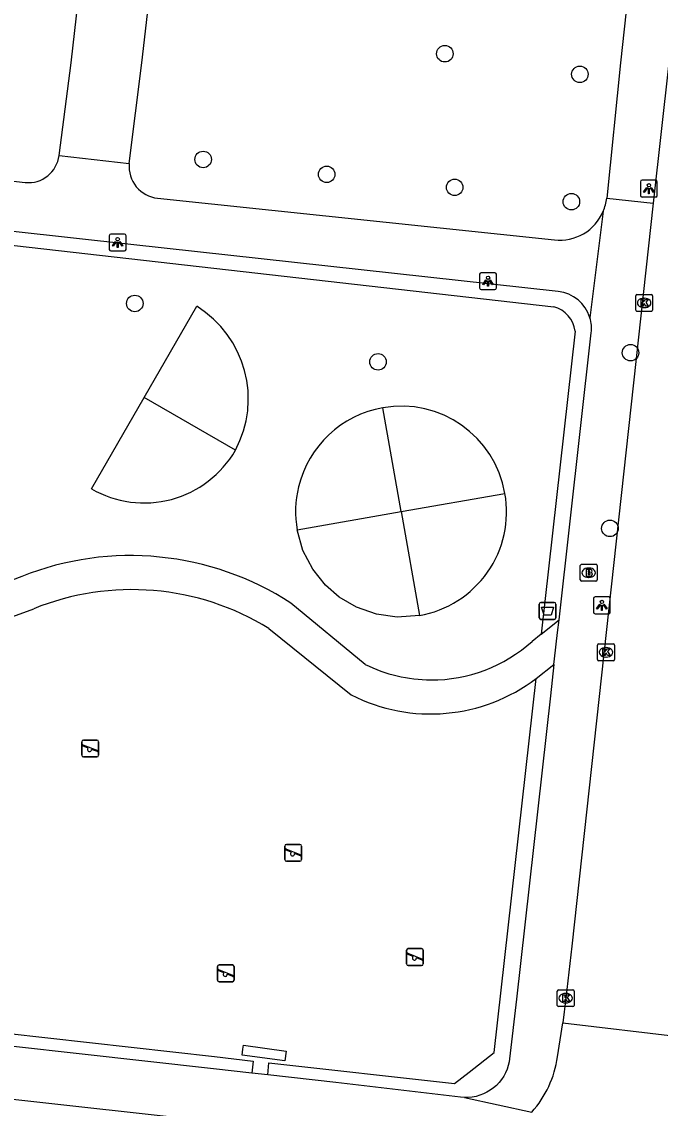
# Model space of a CAD drawing. Extents: x 161928 to 163055, y 386475 to 387428.
# Drawn here: x 162635.5 to 162673.3, y 386938.1 to 387002.4 of the extents above; entities that cross this region are included whole.
import ezdxf

# ---------------------------------------------------------------- set-up
doc = ezdxf.new("R2010")
doc.units = 0
for name, color, linetype in [('IMGEO_Afvalbak', 7, 'Continuous'), ('IMGEO_Boom', 7, 'Continuous'), ('IMGEO_Brandkraan', 7, 'Continuous'), ('IMGEO_Groenvoorziening', 7, 'Continuous'), ('IMGEO_Haag', 7, 'Continuous'), ('IMGEO_Kolk', 7, 'Continuous'), ('IMGEO_Lichtpunt', 7, 'Continuous'), ('IMGEO_Rijbaan_lokaal_gesloten', 7, 'Continuous'), ('IMGEO_Rijbaan_lokaal_open', 7, 'Continuous'), ('IMGEO_Speelvoorziening', 7, 'Continuous'), ('IMGEO_Voetpad_halfverhard', 7, 'Continuous'), ('IMGEO_Voetpad_open', 7, 'Continuous')]:
    doc.layers.add(name, color=color, linetype=linetype)

msp = doc.modelspace()

# ---------------------------------------------------------------- linework, layer by layer
at = {"layer": 'IMGEO_Afvalbak'}
for p, q in [((162666.11, 386967.137), (162666.11, 386967.937)), ((162666.11, 386967.937), (162666.11, 386967.137)), ((162666.21, 386968.037), (162667, 386968.037)), ((162667, 386968.037), (162666.21, 386968.037)), ((162667.1, 386967.937), (162667.1, 386967.137)), ((162667.1, 386967.137), (162667.1, 386967.937)), ((162667, 386967.037), (162666.21, 386967.037)), ((162666.21, 386967.037), (162667, 386967.037))]:
    msp.add_line(p, q, dxfattribs=at)
msp.add_lwpolyline([(162666.253, 386967.751), (162666.957, 386967.751), (162666.808, 386967.281), (162666.402, 386967.281), (162666.253, 386967.751)], dxfattribs=at)
for centre, start, end in [((162666.21, 386967.937), 90, 180), ((162666.21, 386967.937), 90, 180), ((162667, 386967.937), 0, 90), ((162667, 386967.937), 360, 90), ((162666.21, 386967.137), 180, 270), ((162666.21, 386967.137), 180, 270), ((162667, 386967.137), 270, 0), ((162667, 386967.137), 270, 0)]:
    msp.add_arc(centre, 0.1, start, end, dxfattribs=at)
at = {"layer": 'IMGEO_Boom'}
for centre in [(162660.518, 387000.544), (162668.517, 386999.326), (162646.199, 386994.282), (162653.518, 386993.399), (162661.1, 386992.627), (162668.016, 386991.777), (162642.149, 386985.749), (162671.522, 386982.833), (162656.56, 386982.292), (162670.298, 386972.425)]:
    msp.add_circle(centre, 0.489, dxfattribs=at)
at = {"layer": 'IMGEO_Brandkraan'}
for p, q in [((162668.544, 386969.373), (162668.544, 386970.225)), ((162668.619, 386970.299), (162669.471, 386970.299)), ((162669.032, 386970.079), (162669.057, 386970.079)), ((162669.545, 386970.225), (162669.545, 386969.373)), ((162669.055, 386969.519), (162669.03, 386969.519)), ((162669.471, 386969.299), (162668.619, 386969.299))]:
    msp.add_line(p, q, dxfattribs=at)
for points in [[(162668.544, 386969.373), (162668.544, 386970.225)], [(162668.619, 386970.299), (162669.471, 386970.299)], [(162669.545, 386970.225), (162669.545, 386969.373)], [(162668.892, 386969.999), (162668.892, 386969.599), (162669.105, 386969.599)], [(162669.123, 386969.999), (162668.892, 386969.999)], [(162669.071, 386969.918), (162669.017, 386969.918), (162669.017, 386969.842)], [(162669.017, 386969.842), (162669.07, 386969.842)], [(162669.079, 386969.766), (162669.017, 386969.766), (162669.017, 386969.685)], [(162669.017, 386969.685), (162669.079, 386969.685)], [(162669.471, 386969.299), (162668.619, 386969.299)]]:
    msp.add_lwpolyline(points, dxfattribs=at)
for centre, radius, start, end in [((162668.621, 386970.223), 0.0765, 91.55205, 178.44795), ((162668.621, 386970.223), 0.0765, 91.55205, 178.44795), ((162669.469, 386970.223), 0.0765, 1.55205, 88.44795), ((162669.469, 386970.223), 0.0765, 1.55205, 88.44795), ((162669.072, 386969.88), 0.0379, 267.82845, 90.93552), ((162669.08, 386969.725), 0.0404, 269.87594, 90.50774), ((162669.111, 386969.85), 0.251, 268.66757, 293.53466), ((162669.127, 386969.854), 0.145, 59.4692, 91.53667), ((162669.152, 386969.901), 0.0922, 285.51372, 58.15012), ((162669.157, 386969.709), 0.105, 301.31148, 78.98903), ((162668.621, 386969.375), 0.0765, 181.55205, 268.44795), ((162668.621, 386969.375), 0.0765, 181.55205, 268.44795), ((162669.469, 386969.375), 0.0765, 271.55205, 358.44795), ((162669.469, 386969.375), 0.0765, 271.55205, 358.44795)]:
    msp.add_arc(centre, radius, start, end, dxfattribs=at)
for centre, major_axis, ratio, start_param, end_param in [((162669.031, 386969.799), (-0.387, 0.002), 0.722429, 4.712389, 7.853982), ((162669.056, 386969.799), (-0.39, 0.002), 0.717154, 1.570796, 4.712389)]:
    msp.add_ellipse(centre, major_axis=major_axis, ratio=ratio, start_param=start_param, end_param=end_param, dxfattribs=at)
at = {"layer": 'IMGEO_Groenvoorziening'}
for points in [[(162642.704, 386980.175), (162645.826, 386985.582)], [(162639.582, 386974.768), (162642.704, 386980.175)], [(162648.111, 386977.053), (162642.704, 386980.175)], [(162657.927, 386973.417), (162656.842, 386979.572)], [(162657.927, 386973.417), (162664.082, 386974.502)], [(162651.772, 386972.331), (162657.927, 386973.417)], [(162657.927, 386973.417), (162659.012, 386967.262)], [(162659.012, 386967.262), (162657.686, 386967.172), (162656.473, 386967.338), (162655.281, 386967.754), (162654.263, 386968.353), (162653.449, 386969.055), (162652.69, 386970.003), (162652.114, 386971.123), (162651.772, 386972.331)]]:
    msp.add_lwpolyline(points, dxfattribs=at)
for centre, radius, start, end in [((162642.423, 386980.1), 6.452, 331.82307, 58.17269), ((162657.927, 386973.417), 6.25, 99.99869, 166.35192), ((162657.926, 386973.416), 6.251, 10.00597, 99.98875), ((162642.704, 386980.175), 6.243, 239.99453, 330.00122), ((162657.91, 386973.416), 6.234, 166.3058, 190.02638), ((162657.928, 386973.416), 6.249, 279.98784, 10.00688)]:
    msp.add_arc(centre, radius, start, end, dxfattribs=at)
at = {"layer": 'IMGEO_Haag'}
for points in [[(162607.395, 386992.315), (162666.979, 386985.554)], [(162668.244, 386984.115), (162666.228, 386966.161)], [(162650.022, 386940.053), (162650.091, 386940.772), (162661.094, 386939.533), (162661.963, 386940.213), (162663.443, 386941.371), (162665.933, 386963.538)], [(162625.741, 386942.771), (162625.83, 386943.506), (162627.093, 386943.36), (162646.87, 386941.134), (162649.169, 386940.874), (162649.091, 386940.157)], [(162651.114, 386941.466), (162651.038, 386940.892), (162648.504, 386941.228), (162648.549, 386941.568), (162648.582, 386941.811), (162651.114, 386941.466)]]:
    msp.add_lwpolyline(points, dxfattribs=at)
msp.add_arc((162666.512, 386983.868), 1.75, 8.1216, 74.51469, dxfattribs=at)
at = {"layer": 'IMGEO_Kolk'}
for p, q in [((162671.825, 386985.356), (162671.825, 386986.208)), ((162671.9, 386986.282), (162672.752, 386986.282)), ((162672.826, 386986.208), (162672.826, 386985.356)), ((162672.313, 386986.062), (162672.338, 386986.062)), ((162672.752, 386985.282), (162671.9, 386985.282)), ((162672.336, 386985.502), (162672.311, 386985.502)), ((162669.64, 386965.587), (162670.492, 386965.587)), ((162669.565, 386964.661), (162669.565, 386965.513)), ((162670.053, 386965.367), (162670.078, 386965.367)), ((162670.566, 386965.513), (162670.566, 386964.661)), ((162670.492, 386964.587), (162669.64, 386964.587)), ((162670.076, 386964.807), (162670.051, 386964.807)), ((162667.181, 386944.169), (162667.181, 386945.021)), ((162667.256, 386945.095), (162668.108, 386945.095)), ((162668.182, 386945.021), (162668.182, 386944.169)), ((162667.669, 386944.875), (162667.694, 386944.875)), ((162668.108, 386944.095), (162667.256, 386944.095)), ((162667.692, 386944.315), (162667.667, 386944.315))]:
    msp.add_line(p, q, dxfattribs=at)
for points in [[(162671.825, 386985.356), (162671.825, 386986.208)], [(162671.9, 386986.282), (162672.752, 386986.282)], [(162672.826, 386986.208), (162672.826, 386985.356)], [(162672.146, 386985.982), (162672.269, 386985.982), (162672.269, 386985.831), (162672.399, 386985.982), (162672.563, 386985.982), (162672.417, 386985.831), (162672.57, 386985.582), (162672.418, 386985.582), (162672.333, 386985.746), (162672.269, 386985.679), (162672.269, 386985.582), (162672.146, 386985.582), (162672.146, 386985.982)], [(162672.752, 386985.282), (162671.9, 386985.282)], [(162669.64, 386965.587), (162670.492, 386965.587)], [(162669.565, 386964.661), (162669.565, 386965.513)], [(162669.886, 386965.287), (162670.009, 386965.287), (162670.009, 386965.136), (162670.139, 386965.287), (162670.303, 386965.287), (162670.157, 386965.136), (162670.31, 386964.887), (162670.158, 386964.887), (162670.073, 386965.051), (162670.009, 386964.984), (162670.009, 386964.887), (162669.886, 386964.887), (162669.886, 386965.287)], [(162670.566, 386965.513), (162670.566, 386964.661)], [(162670.492, 386964.587), (162669.64, 386964.587)], [(162667.181, 386944.169), (162667.181, 386945.021)], [(162667.256, 386945.095), (162668.108, 386945.095)], [(162668.182, 386945.021), (162668.182, 386944.169)], [(162667.502, 386944.795), (162667.625, 386944.795), (162667.625, 386944.644), (162667.755, 386944.795), (162667.919, 386944.795), (162667.773, 386944.644), (162667.926, 386944.395), (162667.774, 386944.395), (162667.689, 386944.559), (162667.625, 386944.492), (162667.625, 386944.395), (162667.502, 386944.395), (162667.502, 386944.795)], [(162668.108, 386944.095), (162667.256, 386944.095)]]:
    msp.add_lwpolyline(points, dxfattribs=at)
for centre, start, end in [((162671.902, 386986.206), 91.55205, 178.44795), ((162671.902, 386986.206), 91.55205, 178.44795), ((162672.75, 386986.206), 1.55205, 88.44795), ((162672.75, 386986.206), 1.55205, 88.44795), ((162671.902, 386985.358), 181.55205, 268.44795), ((162671.902, 386985.358), 181.55205, 268.44795), ((162672.75, 386985.358), 271.55205, 358.44795), ((162672.75, 386985.358), 271.55205, 358.44795), ((162669.642, 386965.511), 91.55205, 178.44795), ((162669.642, 386965.511), 91.55205, 178.44795), ((162670.49, 386965.511), 1.55205, 88.44795), ((162670.49, 386965.511), 1.55205, 88.44795), ((162669.642, 386964.663), 181.55205, 268.44795), ((162669.642, 386964.663), 181.55205, 268.44795), ((162670.49, 386964.663), 271.55205, 358.44795), ((162670.49, 386964.663), 271.55205, 358.44795), ((162667.258, 386945.019), 91.55205, 178.44795), ((162667.258, 386945.019), 91.55205, 178.44795), ((162668.106, 386945.019), 1.55205, 88.44795), ((162668.106, 386945.019), 1.55205, 88.44795), ((162667.258, 386944.171), 181.55205, 268.44795), ((162667.258, 386944.171), 181.55205, 268.44795), ((162668.106, 386944.171), 271.55205, 358.44795), ((162668.106, 386944.171), 271.55205, 358.44795)]:
    msp.add_arc(centre, 0.0765, start, end, dxfattribs=at)
for centre, major_axis, ratio, start_param, end_param in [((162672.312, 386985.782), (-0.387, 0.002), 0.722429, 4.712389, 7.853982), ((162672.337, 386985.782), (-0.39, 0.002), 0.717154, 1.570796, 4.712389), ((162670.052, 386965.087), (-0.387, 0.002), 0.722429, 4.712389, 7.853982), ((162670.077, 386965.087), (-0.39, 0.002), 0.717154, 1.570796, 4.712389), ((162667.668, 386944.595), (-0.387, 0.002), 0.722429, 4.712389, 7.853982), ((162667.693, 386944.595), (-0.39, 0.002), 0.717154, 1.570796, 4.712389)]:
    msp.add_ellipse(centre, major_axis=major_axis, ratio=ratio, start_param=start_param, end_param=end_param, dxfattribs=at)
at = {"layer": 'IMGEO_Lichtpunt'}
for p, q in [((162672.109, 386992.958), (162672.109, 386992.151)), ((162672.109, 386992.958), (162672.109, 386992.151)), ((162673.011, 386993.053), (162672.203, 386993.053)), ((162673.011, 386993.053), (162672.203, 386993.053)), ((162673.105, 386992.151), (162673.105, 386992.958)), ((162673.105, 386992.151), (162673.105, 386992.958)), ((162672.203, 386992.057), (162673.011, 386992.057)), ((162672.203, 386992.057), (162673.011, 386992.057)), ((162640.635, 386989.762), (162640.635, 386988.955)), ((162640.635, 386989.762), (162640.635, 386988.955)), ((162641.537, 386989.857), (162640.729, 386989.857)), ((162641.537, 386989.857), (162640.729, 386989.857)), ((162641.631, 386988.955), (162641.631, 386989.762)), ((162641.631, 386988.955), (162641.631, 386989.762)), ((162640.729, 386988.861), (162641.537, 386988.861)), ((162640.729, 386988.861), (162641.537, 386988.861)), ((162662.579, 386987.478), (162662.579, 386986.671)), ((162662.579, 386987.478), (162662.579, 386986.671)), ((162663.481, 386987.573), (162662.673, 386987.573)), ((162663.481, 386987.573), (162662.673, 386987.573)), ((162663.575, 386986.671), (162663.575, 386987.478)), ((162663.575, 386986.671), (162663.575, 386987.478)), ((162662.673, 386986.577), (162663.481, 386986.577)), ((162662.673, 386986.577), (162663.481, 386986.577)), ((162669.323, 386968.27), (162669.323, 386967.463)), ((162669.323, 386968.27), (162669.323, 386967.463)), ((162670.225, 386968.365), (162669.417, 386968.365)), ((162670.225, 386968.365), (162669.417, 386968.365)), ((162670.319, 386967.463), (162670.319, 386968.27)), ((162670.319, 386967.463), (162670.319, 386968.27)), ((162669.417, 386967.369), (162670.225, 386967.369)), ((162669.417, 386967.369), (162670.225, 386967.369))]:
    msp.add_line(p, q, dxfattribs=at)
for points in [[(162672.483, 386992.622), (162672.522, 386992.594), (162672.334, 386992.332), (162672.296, 386992.359), (162672.483, 386992.622)], [(162672.695, 386992.594), (162672.733, 386992.621), (162672.92, 386992.359), (162672.881, 386992.331), (162672.695, 386992.594)], [(162672.585, 386992.574), (162672.632, 386992.574), (162672.632, 386992.252), (162672.585, 386992.252), (162672.585, 386992.574)], [(162641.009, 386989.426), (162641.048, 386989.398), (162640.86, 386989.136), (162640.822, 386989.163), (162641.009, 386989.426)], [(162641.221, 386989.398), (162641.259, 386989.425), (162641.446, 386989.163), (162641.407, 386989.135), (162641.221, 386989.398)], [(162641.111, 386989.378), (162641.158, 386989.378), (162641.158, 386989.056), (162641.111, 386989.056), (162641.111, 386989.378)], [(162662.953, 386987.142), (162662.992, 386987.114), (162662.804, 386986.852), (162662.766, 386986.879), (162662.953, 386987.142)], [(162663.055, 386987.094), (162663.102, 386987.094), (162663.102, 386986.772), (162663.055, 386986.772), (162663.055, 386987.094)], [(162663.165, 386987.114), (162663.203, 386987.141), (162663.39, 386986.879), (162663.351, 386986.851), (162663.165, 386987.114)], [(162669.697, 386967.934), (162669.736, 386967.906), (162669.548, 386967.644), (162669.51, 386967.671), (162669.697, 386967.934)], [(162669.799, 386967.886), (162669.846, 386967.886), (162669.846, 386967.564), (162669.799, 386967.564), (162669.799, 386967.886)], [(162669.909, 386967.906), (162669.947, 386967.933), (162670.134, 386967.671), (162670.095, 386967.643), (162669.909, 386967.906)]]:
    msp.add_lwpolyline(points, dxfattribs=at)
for centre in [(162672.608, 386992.756), (162641.134, 386989.56), (162663.078, 386987.276), (162669.822, 386968.068)]:
    msp.add_circle(centre, 0.0994, dxfattribs=at)
for centre, start, end in [((162672.203, 386992.958), 90, 180), ((162672.203, 386992.958), 90, 180), ((162673.011, 386992.958), 0, 90), ((162673.011, 386992.958), 0, 90), ((162672.203, 386992.151), 180, 270), ((162672.203, 386992.151), 180, 270), ((162673.011, 386992.151), 270, 0), ((162673.011, 386992.151), 270, 360), ((162640.729, 386989.762), 90, 180), ((162640.729, 386989.762), 90, 180), ((162641.537, 386989.762), 0, 90), ((162641.537, 386989.762), 0, 90), ((162640.729, 386988.955), 180, 270), ((162640.729, 386988.955), 180, 270), ((162641.537, 386988.955), 270, 0), ((162641.537, 386988.955), 270, 360), ((162662.673, 386987.478), 90, 180), ((162662.673, 386987.478), 90, 180), ((162663.481, 386987.478), 0, 90), ((162663.481, 386987.478), 0, 90), ((162662.673, 386986.671), 180, 270), ((162662.673, 386986.671), 180, 270), ((162663.481, 386986.671), 270, 0), ((162663.481, 386986.671), 270, 360), ((162669.417, 386968.27), 90, 180), ((162669.417, 386968.27), 90, 180), ((162670.225, 386968.27), 0, 90), ((162670.225, 386968.27), 0, 90), ((162669.417, 386967.463), 180, 270), ((162669.417, 386967.463), 180, 270), ((162670.225, 386967.463), 270, 0), ((162670.225, 386967.463), 270, 360)]:
    msp.add_arc(centre, 0.0946, start, end, dxfattribs=at)
at = {"layer": 'IMGEO_Rijbaan_lokaal_gesloten'}
msp.add_lwpolyline([(162540.155, 386949.063), (162545.987, 386948.471), (162652.917, 386936.619), (162656.735, 386936.109), (162658.464, 386935.931)], dxfattribs=at)
at = {"layer": 'IMGEO_Rijbaan_lokaal_open'}
for points in [[(162679.577, 387051.491), (162673.781, 387000), (162672.867, 386991.683)], [(162672.867, 386991.683), (162668.033, 386947.676), (162667.682, 386944.595), (162667.5, 386943.127)], [(162667.198, 386941.124), (162667.5, 386943.127)], [(162667.5, 386943.127), (162674.52, 386942.316)]]:
    msp.add_lwpolyline(points, dxfattribs=at)
msp.add_arc((162660.942, 386942.036), 6.322, 318.38919, 351.705, dxfattribs=at)
at = {"layer": 'IMGEO_Speelvoorziening'}
for p, q in [((162639.01, 386958.988), (162639.01, 386959.788)), ((162639.01, 386959.788), (162639.01, 386958.988)), ((162639.11, 386959.888), (162639.9, 386959.888)), ((162639.9, 386959.888), (162639.11, 386959.888)), ((162640, 386959.788), (162640, 386958.988)), ((162640, 386958.988), (162640, 386959.788)), ((162639.393, 386959.416), (162639.054, 386959.553)), ((162639.079, 386959.613), (162639.955, 386959.26)), ((162639.931, 386959.2), (162639.591, 386959.337)), ((162639.9, 386958.888), (162639.11, 386958.888)), ((162639.11, 386958.888), (162639.9, 386958.888)), ((162651.038, 386952.81), (162651.038, 386953.61)), ((162651.038, 386953.61), (162651.038, 386952.81)), ((162651.421, 386953.238), (162651.082, 386953.375)), ((162651.107, 386953.435), (162651.983, 386953.082)), ((162651.138, 386953.71), (162651.928, 386953.71)), ((162651.928, 386953.71), (162651.138, 386953.71)), ((162652.028, 386953.61), (162652.028, 386952.81)), ((162652.028, 386952.81), (162652.028, 386953.61)), ((162651.928, 386952.71), (162651.138, 386952.71)), ((162651.138, 386952.71), (162651.928, 386952.71)), ((162651.959, 386953.022), (162651.619, 386953.159)), ((162658.25, 386946.632), (162658.25, 386947.432)), ((162658.25, 386947.432), (162658.25, 386946.632)), ((162658.633, 386947.06), (162658.294, 386947.197)), ((162658.319, 386947.257), (162659.195, 386946.904)), ((162658.35, 386947.532), (162659.14, 386947.532)), ((162659.14, 386947.532), (162658.35, 386947.532)), ((162659.171, 386946.844), (162658.831, 386946.981)), ((162659.24, 386947.432), (162659.24, 386946.632)), ((162659.24, 386946.632), (162659.24, 386947.432)), ((162647.044, 386945.668), (162647.044, 386946.468)), ((162647.044, 386946.468), (162647.044, 386945.668)), ((162647.113, 386946.293), (162647.989, 386945.94)), ((162647.144, 386946.568), (162647.934, 386946.568)), ((162647.934, 386946.568), (162647.144, 386946.568)), ((162648.034, 386946.468), (162648.034, 386945.668)), ((162648.034, 386945.668), (162648.034, 386946.468)), ((162659.14, 386946.532), (162658.35, 386946.532)), ((162658.35, 386946.532), (162659.14, 386946.532)), ((162647.427, 386946.096), (162647.088, 386946.233)), ((162647.965, 386945.88), (162647.625, 386946.017)), ((162647.934, 386945.568), (162647.144, 386945.568)), ((162647.144, 386945.568), (162647.934, 386945.568))]:
    msp.add_line(p, q, dxfattribs=at)
for centre, radius, start, end in [((162639.11, 386959.788), 0.1, 90, 180), ((162639.11, 386959.788), 0.1, 90, 180), ((162639.9, 386959.788), 0.1, 0, 90), ((162639.9, 386959.788), 0.1, 360, 90), ((162639.067, 386959.583), 0.0327, 68.07798, 248.07798), ((162639.472, 386959.326), 0.12, 130.99278, 5.16318), ((162639.943, 386959.23), 0.0327, 248.07798, 68.07798), ((162639.11, 386958.988), 0.1, 180, 270), ((162639.11, 386958.988), 0.1, 180, 270), ((162639.9, 386958.988), 0.1, 270, 0), ((162639.9, 386958.988), 0.1, 270, 0), ((162651.138, 386953.61), 0.1, 90, 180), ((162651.138, 386953.61), 0.1, 90, 180), ((162651.095, 386953.405), 0.0327, 68.07798, 248.07798), ((162651.928, 386953.61), 0.1, 0, 90), ((162651.928, 386953.61), 0.1, 360, 90), ((162651.138, 386952.81), 0.1, 180, 270), ((162651.138, 386952.81), 0.1, 180, 270), ((162651.5, 386953.148), 0.12, 130.99278, 5.16318), ((162651.928, 386952.81), 0.1, 270, 0), ((162651.928, 386952.81), 0.1, 270, 0), ((162651.971, 386953.052), 0.0327, 248.07798, 68.07798), ((162658.35, 386947.432), 0.1, 90, 180), ((162658.35, 386947.432), 0.1, 90, 180), ((162658.307, 386947.227), 0.0327, 68.07798, 248.07798), ((162658.712, 386946.97), 0.12, 130.99278, 5.16318), ((162659.14, 386947.432), 0.1, 0, 90), ((162659.14, 386947.432), 0.1, 360, 90), ((162659.183, 386946.874), 0.0327, 248.07798, 68.07798), ((162647.144, 386946.468), 0.1, 90, 180), ((162647.144, 386946.468), 0.1, 90, 180), ((162647.101, 386946.263), 0.0327, 68.07798, 248.07798), ((162647.934, 386946.468), 0.1, 0, 90), ((162647.934, 386946.468), 0.1, 360, 90), ((162658.35, 386946.632), 0.1, 180, 270), ((162658.35, 386946.632), 0.1, 180, 270), ((162659.14, 386946.632), 0.1, 270, 0), ((162659.14, 386946.632), 0.1, 270, 0), ((162647.144, 386945.668), 0.1, 180, 270), ((162647.144, 386945.668), 0.1, 180, 270), ((162647.506, 386946.006), 0.12, 130.99278, 5.16318), ((162647.934, 386945.668), 0.1, 270, 0), ((162647.934, 386945.668), 0.1, 270, 0), ((162647.977, 386945.91), 0.0327, 248.07798, 68.07798)]:
    msp.add_arc(centre, radius, start, end, dxfattribs=at)
at = {"layer": 'IMGEO_Voetpad_halfverhard'}
for points in [[(162635.45, 386969.58), (162627.638, 386966.623)], [(162628.074, 386964.716), (162636.16, 386967.662)], [(162655.8, 386964.367), (162651.399, 386968.001)], [(162666.228, 386966.161), (162667.282, 386967.004)], [(162650.089, 386966.5), (162654.965, 386962.564)], [(162666.228, 386966.161), (162665.691, 386965.732)], [(162665.933, 386963.538), (162666.985, 386964.362)]]:
    msp.add_lwpolyline(points, dxfattribs=at)
for centre, radius, start, end in [((162641.898, 386953.375), 17.44, 56.99257, 111.69936), ((162641.979, 386953.347), 15.452, 58.34113, 112.12137), ((162659.736, 386972.355), 8.906, 269.66237, 311.95687), ((162659.742, 386972.369), 8.92, 243.77548, 269.62839), ((162659.673, 386971.791), 10.359, 242.96906, 307.18049)]:
    msp.add_arc(centre, radius, start, end, dxfattribs=at)
at = {"layer": 'IMGEO_Voetpad_open'}
for points in [[(162637.66, 386994.519), (162638.372, 387000), (162643.41, 387044.384)], [(162675.213, 387039.37), (162670.917, 387000), (162670.108, 386991.986)], [(162641.824, 386994.034), (162642.559, 387000.002), (162645.099, 387021.919)], [(162624.117, 386994.246), (162635.655, 386992.922)], [(162637.66, 386994.519), (162641.824, 386994.034)], [(162667.236, 386986.463), (162641.911, 386989.246), (162607.208, 386993.081)], [(162643.501, 386991.989), (162667.006, 386989.511)], [(162670.108, 386991.986), (162672.867, 386991.683)], [(162669.903, 386991.21), (162669.113, 386984.902)], [(162667.282, 386967.004), (162669.196, 386984.008)], [(162666.985, 386964.362), (162667.023, 386964.697), (162667.2, 386966.268), (162667.282, 386967.004)], [(162666.985, 386964.362), (162666.777, 386962.51), (162664.755, 386944.545), (162664.357, 386941.013), (162664.33, 386940.833), (162664.278, 386940.608), (162664.206, 386940.388), (162664.115, 386940.176), (162664.004, 386939.972), (162663.877, 386939.779), (162663.732, 386939.599), (162663.572, 386939.432), (162663.407, 386939.288), (162663.398, 386939.28), (162663.21, 386939.144), (162663.012, 386939.025), (162662.803, 386938.925), (162662.587, 386938.843), (162662.364, 386938.782), (162662.136, 386938.74), (162661.906, 386938.719), (162661.674, 386938.719)], [(162649.091, 386940.157), (162646.818, 386940.412), (162626.993, 386942.631), (162625.741, 386942.771)], [(162650.022, 386940.053), (162649.091, 386940.157)], [(162661.674, 386938.719), (162661.444, 386938.739), (162654.062, 386939.601), (162650.022, 386940.053)], [(162661.674, 386938.719), (162665.669, 386937.838)]]:
    msp.add_lwpolyline(points, dxfattribs=at)
for centre, radius, start, end in [((162635.857, 386994.725), 1.814, 263.59422, 353.48104), ((162643.681, 386993.847), 1.866, 174.24275, 264.46411), ((162667.3, 386992.313), 2.827, 337.0403, 353.36357), ((162667.311, 386992.31), 2.816, 263.78016, 337.00043), ((162666.987, 386984.255), 2.222, 16.93037, 83.57268), ((162666.981, 386984.253), 2.229, 353.68523, 16.92317)]:
    msp.add_arc(centre, radius, start, end, dxfattribs=at)

doc.saveas('drawing.dxf')
